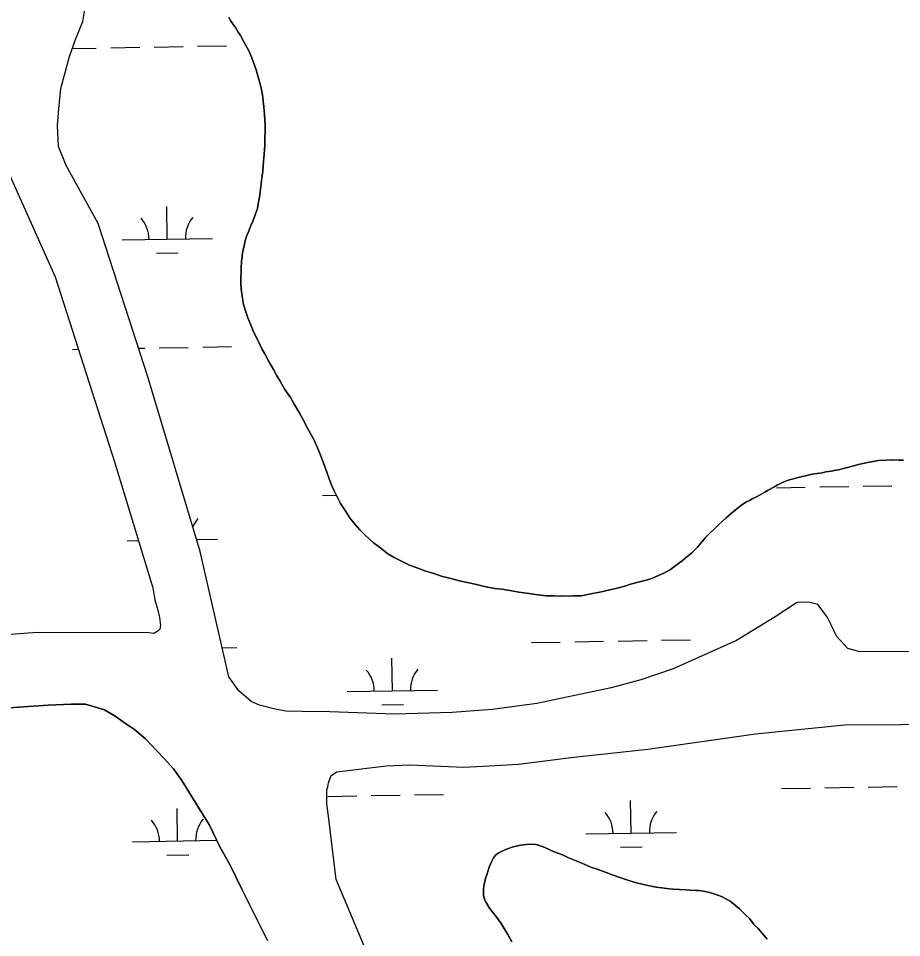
# Model space of a CAD drawing. Extents: x 3887375 to 3925618, y 296674 to 322633.
# Drawn here: x 3919501 to 3920478, y 308875 to 309891 of the extents above; entities that cross this region are included whole.
import ezdxf

# ---------------------------------------------------------------- set-up
doc = ezdxf.new("R2010")
doc.units = 0
doc.layers.add('V-TOPO-SHOR', color=7, linetype='Continuous')
doc.layers.add('V-WETL-SWMP', color=7, linetype='Continuous')

msp = doc.modelspace()

# ---------------------------------------------------------------- linework, layer by layer
at = {"layer": 'V-TOPO-SHOR'}
for points in [[(3920752.5, 309191.6), (3920431.6, 309190.9), (3920418.4, 309194.6), (3920405.8, 309208.2), (3920400.8, 309218.7), (3920395.4, 309229.6), (3920385, 309243.2), (3920376.3, 309245.5), (3920364.1, 309246), (3920361.4, 309245.1), (3920337.7, 309229.7), (3920295, 309203.5), (3920225, 309172.3), (3920189.1, 309160.1), (3920156.4, 309151.1), (3920074.2, 309134.1), (3920024.7, 309127.4), (3919980.7, 309123.8), (3919916.7, 309122.1), (3919845.4, 309124.6), (3919814.6, 309125.1), (3919796.4, 309125.6), (3919783.3, 309127.9), (3919767.4, 309132), (3919758.3, 309136.1), (3919744.7, 309147.9), (3919733.4, 309163.4), (3919701.9, 309301.9), (3919643.8, 309495), (3919588.8, 309664.4), (3919553.5, 309728.5), (3919544.9, 309749.8), (3919544.1, 309773), (3919545.5, 309791.1), (3919547.8, 309813.8), (3919557.4, 309849.2), (3919563.8, 309867.8), (3919572, 309887.7), (3919575.2, 309907.7)], [(3919943.7, 309283.1), (3919933.3, 309287), (3919926.8, 309290.1), (3919916.5, 309295.2), (3919909.5, 309299.5), (3919900.1, 309306.8), (3919893.1, 309311.9), (3919884.2, 309320.1), (3919878.4, 309325.9), (3919873.4, 309331.7), (3919866.9, 309339.7), (3919862.8, 309346), (3919857, 309355.1), (3919854.1, 309360.9), (3919850, 309369.1), (3919847.6, 309374.7), (3919844.5, 309382.2), (3919841.4, 309390.9), (3919839.2, 309396.7), (3919835.7, 309406.6), (3919832.8, 309414.1), (3919828, 309424.9), (3919824.1, 309431.7), (3919820.5, 309438.4), (3919815, 309448.8), (3919811.4, 309455.6), (3919805.4, 309465.5), (3919801.8, 309472), (3919795.5, 309481.2), (3919790.2, 309490.4), (3919786.4, 309496.7), (3919782.8, 309503.2), (3919777.7, 309511.9), (3919773.2, 309520.6), (3919770.1, 309526.1), (3919766.2, 309534.1), (3919763.8, 309538.9), (3919760.5, 309545.9), (3919756.4, 309555.8), (3919754.5, 309560.4), (3919752.1, 309567.9), (3919749.9, 309575.1), (3919748.9, 309579.5), (3919747.8, 309586.7), (3919747.3, 309591.8), (3919746.8, 309598.8), (3919746.8, 309603.6), (3919747.1, 309610.6), (3919747.3, 309615.2), (3919747.6, 309622.4), (3919748.3, 309627.5), (3919748.8, 309632.5), (3919750.3, 309639.3), (3919751.3, 309644.1), (3919753.4, 309651.1), (3919755.1, 309655.4), (3919757.8, 309662.2), (3919760, 309667), (3919762.7, 309674), (3919765.1, 309681.2), (3919766.1, 309686.1), (3919767.5, 309693.8), (3919768.3, 309699.6), (3919769.2, 309708.5), (3919769.7, 309711.9), (3919771, 309722.2), (3919772, 309733.3), (3919772.5, 309740.8), (3919773.2, 309751.4), (3919773.5, 309757.9), (3919773.7, 309767.1), (3919773.7, 309773.6), (3919773.5, 309779.1), (3919773, 309784.7), (3919772.3, 309793.4), (3919771.6, 309799.7), (3919770.7, 309806.9), (3919768.8, 309816.1), (3919765.6, 309827.9), (3919763.7, 309834.2), (3919760.9, 309842.6), (3919758.9, 309847.7), (3919755.6, 309855.2), (3919752, 309861.9), (3919749.8, 309866), (3919746.4, 309872.3), (3919744, 309875.9), (3919740.7, 309881.3), (3919738.5, 309884.2), (3919735.4, 309889), (3919733.5, 309892.1)], [(3919454.6, 309798.1), (3919541.4, 309605.5), (3919607.2, 309401.1), (3919649.6, 309261.6), (3919651.8, 309248.5), (3919654.9, 309237.1), (3919656.7, 309228.9), (3919658.1, 309220.3), (3919657.2, 309216.2), (3919655.4, 309214.4), (3919650.4, 309211.2), (3919644.9, 309212.2), (3919521.4, 309212.4), (3919398, 309203.2)], [(3920479.7, 309402.8), (3920474.6, 309402.8), (3920466.2, 309403.3), (3920460.7, 309403), (3920452, 309402.6), (3920445.9, 309401.6), (3920440.1, 309400.4), (3920431.7, 309398.3), (3920425.9, 309397.1), (3920417.9, 309394.9), (3920413.4, 309393.7), (3920408, 309392.3), (3920404.9, 309391.8), (3920399.8, 309390.9), (3920394, 309389.9), (3920389.9, 309389), (3920384.2, 309388.3), (3920378.8, 309387.3), (3920375.7, 309386.8), (3920371.4, 309385.6), (3920363.4, 309383.7), (3920358.1, 309382.3), (3920355, 309381.6), (3920351.6, 309380.4), (3920347.5, 309378.9), (3920340.2, 309375.1), (3920336.4, 309373.2), (3920330.1, 309369.8), (3920326.5, 309367.6), (3920321.4, 309364.7), (3920316.6, 309362.1), (3920313.2, 309360.7), (3920309.3, 309358.5), (3920305.4, 309356.3), (3920299.6, 309352.5), (3920293.6, 309347.7), (3920289.5, 309344.3), (3920283.7, 309339), (3920279.8, 309335.9), (3920274.5, 309330.6), (3920271.1, 309327.2), (3920265.3, 309321.9), (3920261.2, 309317.8), (3920255.7, 309311.3), (3920251.8, 309306.8), (3920245.5, 309300.3), (3920240.2, 309295.9), (3920234.9, 309291.8), (3920226.9, 309285.6), (3920222.1, 309282), (3920214.8, 309278.1), (3920209.7, 309275.7), (3920202.3, 309272.6), (3920196.5, 309270.7), (3920187.8, 309268.3), (3920177.9, 309265.7), (3920171.4, 309263.8), (3920161.7, 309260.9), (3920155, 309259.5), (3920143.9, 309257.1), (3920135.9, 309255.4), (3920123.3, 309253), (3920114.4, 309252.8), (3920101.4, 309252.6), (3920092.9, 309252.8), (3920084.7, 309253.1), (3920072.7, 309254.3), (3920065.5, 309255.5), (3920054.4, 309257), (3920046.6, 309258.5), (3920035.6, 309260.2), (3920027.6, 309261.2), (3920016.5, 309263.4), (3920005.9, 309265.8), (3919998.9, 309267.3), (3919988.5, 309269.5), (3919979.1, 309272.1), (3919976, 309272.9), (3919969.7, 309274.3), (3919960.1, 309277.5), (3919950.2, 309280.6), (3919943.7, 309283.1)], [(3919853, 309058.3), (3919907.5, 309065), (3919933.8, 309066.3), (3919993.3, 309063.4), (3920021.4, 309065.2), (3920054.1, 309066.9), (3920115, 309074.5), (3920197.1, 309083.4), (3920316.1, 309100.4), (3920414.6, 309110.2), (3920601.2, 309111.6), (3920746.5, 309119.4), (3920922.1, 309124.5), (3921069.7, 309128.3), (3921178.1, 309124), (3921327, 309131.4), (3921564.9, 309143.5), (3921780.1, 309157.6), (3921959, 309160.8), (3922067, 309167), (3922117.9, 309170.9)], [(3919776.4, 308871.8), (3919748.8, 308927.1), (3919734.2, 308956.6), (3919723.6, 308975.5), (3919712.2, 308999.5), (3919697, 309023.9), (3919681.4, 309048.8), (3919672.2, 309061.7), (3919662.1, 309073.3), (3919653.9, 309081.6), (3919641.4, 309094.9), (3919629, 309105.1), (3919620.3, 309111.1), (3919607.9, 309119.9), (3919595.9, 309126.8), (3919574.8, 309133.3), (3919559.1, 309133.3), (3919533.8, 309132), (3919376.7, 309121.3)], [(3919901.1, 308823), (3919852.3, 308939.5), (3919844.2, 309006.5), (3919841.9, 309023), (3919842, 309038.6), (3919842.9, 309041.8), (3919843.8, 309046.4), (3919846.6, 309054.2), (3919853, 309058.3)], [(3920046.5, 308870.4), (3920042.2, 308878.6), (3920039.3, 308883.4), (3920034.8, 308890.6), (3920028.7, 308898.9), (3920025.9, 308902.5), (3920021.8, 308907.6), (3920018.4, 308913.1), (3920016.7, 308916.7), (3920015.3, 308921.6), (3920015.1, 308928.8), (3920015.5, 308932.2), (3920016.8, 308937), (3920017.5, 308940.6), (3920019.2, 308945.7), (3920020.2, 308949.3), (3920021.4, 308952.9), (3920023.6, 308958), (3920026.2, 308963.3), (3920028.4, 308966.2), (3920031.3, 308968.6), (3920036.6, 308971.2), (3920040.7, 308972.9), (3920048.2, 308975.5), (3920056.6, 308977.4), (3920062.9, 308978.1), (3920071.1, 308978.4), (3920075.9, 308977.2), (3920082.9, 308974.7), (3920093.5, 308970.1), (3920102.5, 308966.5), (3920108.5, 308963.6), (3920117.6, 308959.9), (3920123.9, 308957.3), (3920133.8, 308953.1), (3920140.8, 308950.7), (3920150.9, 308947.1), (3920157.4, 308944.7), (3920167.3, 308941.3), (3920173.6, 308939.1), (3920183, 308936.2), (3920192.1, 308933.7), (3920195.5, 308933), (3920206.1, 308930.8), (3920212.4, 308930.1), (3920220.6, 308929.1), (3920225.2, 308928.6), (3920232.2, 308928.3), (3920239.1, 308928.1), (3920244, 308927.6), (3920250.2, 308927.3), (3920254.3, 308927.1), (3920260.1, 308926.1), (3920264.2, 308925.4), (3920270, 308923.4), (3920274.6, 308922), (3920278.5, 308920.5), (3920284.2, 308917.8), (3920288.1, 308915.4), (3920294.1, 308910.8), (3920298.4, 308907), (3920305.2, 308900.4), (3920309.3, 308896.1), (3920314.8, 308889.3), (3920318.9, 308885.2), (3920324.9, 308878.2), (3920329.2, 308873.6)]]:
    msp.add_lwpolyline(points, dxfattribs=at)
at = {"layer": 'V-WETL-SWMP'}
for p, q in [((3919560.5, 309858.1), (3919586.9, 309858.5)), ((3919602.9, 309858.8), (3919634.9, 309859.4)), ((3919650.9, 309859.6), (3919682.9, 309860.2)), ((3919698.9, 309860.5), (3919730.9, 309861)), ((3919665.4, 309647.2), (3919664.8, 309683.2)), ((3919615.4, 309646.4), (3919715.4, 309648.1)), ((3919653.6, 309631.6), (3919677.6, 309632)), ((3919704.6, 309527.8), (3919736.6, 309528.4)), ((3919560.6, 309525.4), (3919567.1, 309525.5)), ((3919633.5, 309526.6), (3919640.6, 309526.7)), ((3919656.6, 309527), (3919688.6, 309527.6)), ((3920339.2, 309372.5), (3920371.2, 309373.1)), ((3920387.2, 309373.3), (3920419.2, 309373.9)), ((3920435.2, 309374.2), (3920467.1, 309374.7)), ((3919837.3, 309363.9), (3919852.5, 309364.2)), ((3919698, 309315.1), (3919721.1, 309315.5)), ((3919621.1, 309313.8), (3919633.7, 309314)), ((3920164.1, 309203), (3920196.1, 309203.5)), ((3920212.1, 309203.8), (3920244.1, 309204.4)), ((3919726.1, 309195.5), (3919742.3, 309195.8)), ((3920068.2, 309201.3), (3920100.2, 309201.9)), ((3920116.1, 309202.2), (3920148.1, 309202.7)), ((3919914.5, 309148), (3919913.8, 309184)), ((3919864.5, 309147.1), (3919964.4, 309148.8)), ((3919902.7, 309132.3), (3919926.7, 309132.7)), ((3920344.9, 309039.9), (3920376.9, 309040.4)), ((3920392.9, 309040.7), (3920424.9, 309041.3)), ((3920440.9, 309041.5), (3920472.9, 309042.1)), ((3919843, 309031.3), (3919875, 309031.8)), ((3919891, 309032.1), (3919923, 309032.7)), ((3919939, 309032.9), (3919971, 309033.5)), ((3920178.6, 308990.6), (3920178, 309026.6)), ((3919676.8, 308982), (3919676.2, 309018)), ((3920128.6, 308989.8), (3920228.6, 308991.5)), ((3919626.8, 308981.1), (3919720.2, 308982.7)), ((3920166.9, 308975), (3920190.9, 308975.4)), ((3919665.1, 308966.4), (3919689.1, 308966.8))]:
    msp.add_line(p, q, dxfattribs=at)
for points in [[(3920752.5, 309191.6), (3920431.6, 309190.9), (3920418.4, 309194.6), (3920405.8, 309208.2), (3920400.8, 309218.7), (3920395.4, 309229.6), (3920385, 309243.2), (3920376.3, 309245.5), (3920364.1, 309246), (3920361.4, 309245.1), (3920337.7, 309229.7), (3920295, 309203.5), (3920225, 309172.3), (3920189.1, 309160.1), (3920156.4, 309151.1), (3920074.2, 309134.1), (3920024.7, 309127.4), (3919980.7, 309123.8), (3919916.7, 309122.1), (3919845.4, 309124.6), (3919814.6, 309125.1), (3919796.4, 309125.6), (3919783.3, 309127.9), (3919767.4, 309132), (3919758.3, 309136.1), (3919744.7, 309147.9), (3919733.4, 309163.4), (3919701.9, 309301.9), (3919643.8, 309495), (3919588.8, 309664.4), (3919553.5, 309728.5), (3919544.9, 309749.8), (3919544.1, 309773), (3919545.5, 309791.1), (3919547.8, 309813.8), (3919557.4, 309849.2), (3919563.8, 309867.8), (3919572, 309887.7), (3919575.2, 309907.7)], [(3919733.5, 309892.1), (3919735.4, 309889), (3919738.5, 309884.2), (3919740.7, 309881.3), (3919744, 309875.9), (3919746.4, 309872.3), (3919749.8, 309866), (3919752, 309861.9), (3919755.6, 309855.2), (3919758.9, 309847.7), (3919760.9, 309842.6), (3919763.7, 309834.2), (3919765.6, 309827.9), (3919768.8, 309816.1), (3919770.7, 309806.9), (3919771.6, 309799.7), (3919772.3, 309793.4), (3919773, 309784.7), (3919773.5, 309779.1), (3919773.7, 309773.6)], [(3919454.6, 309798.1), (3919541.4, 309605.5), (3919607.2, 309401.1), (3919649.6, 309261.6), (3919651.8, 309248.5), (3919654.9, 309237.1), (3919656.7, 309228.9), (3919658.1, 309220.3), (3919657.2, 309216.2), (3919655.4, 309214.4), (3919650.4, 309211.2), (3919644.9, 309212.2), (3919521.4, 309212.4), (3919398, 309203.2)], [(3919773.7, 309773.6), (3919773.7, 309767.1), (3919773.5, 309757.9), (3919773.2, 309751.4), (3919772.5, 309740.8), (3919772, 309733.3), (3919771, 309722.2), (3919769.7, 309711.9), (3919769.2, 309708.5), (3919768.3, 309699.6), (3919767.5, 309693.8), (3919766.1, 309686.1), (3919765.1, 309681.2), (3919762.7, 309674), (3919760, 309667), (3919757.8, 309662.2), (3919755.1, 309655.4), (3919753.4, 309651.1), (3919751.3, 309644.1), (3919750.3, 309639.3), (3919748.8, 309632.5), (3919748.3, 309627.5), (3919747.6, 309622.4), (3919747.3, 309615.2), (3919747.1, 309610.6), (3919746.8, 309603.6), (3919746.8, 309598.8), (3919747.3, 309591.8), (3919747.8, 309586.7), (3919748.9, 309579.5), (3919749.9, 309575.1), (3919752.1, 309567.9), (3919754.5, 309560.4), (3919756.4, 309555.8), (3919760.5, 309545.9), (3919763.8, 309538.9), (3919766.2, 309534.1), (3919770.1, 309526.1), (3919773.2, 309520.6), (3919777.7, 309511.9), (3919782.8, 309503.2), (3919786.4, 309496.7), (3919790.2, 309490.4), (3919795.5, 309481.2), (3919801.8, 309472), (3919805.4, 309465.5), (3919811.4, 309455.6), (3919815, 309448.8), (3919820.5, 309438.4), (3919824.1, 309431.7), (3919828, 309424.9), (3919832.8, 309414.1), (3919835.7, 309406.6), (3919839.3, 309396.7), (3919841.4, 309390.9), (3919844.5, 309382.2), (3919847.6, 309374.7), (3919850, 309369.1), (3919854.1, 309360.9), (3919857, 309355.1), (3919862.8, 309346), (3919866.9, 309339.7), (3919873.4, 309331.7), (3919878.4, 309325.9), (3919884.2, 309320.1), (3919893.1, 309311.9), (3919900.1, 309306.8), (3919909.5, 309299.5), (3919916.5, 309295.2), (3919926.8, 309290.1), (3919933.3, 309287), (3919943.7, 309283.1), (3919950.2, 309280.6), (3919960.1, 309277.5), (3919969.7, 309274.3), (3919976, 309272.9), (3919979.1, 309272.1), (3919988.5, 309269.5), (3919998.9, 309267.3), (3920005.9, 309265.8), (3920016.5, 309263.4), (3920027.6, 309261.2), (3920035.6, 309260.2), (3920046.6, 309258.5), (3920054.4, 309257), (3920065.5, 309255.5), (3920072.7, 309254.3), (3920084.7, 309253.1), (3920092.9, 309252.8), (3920101.4, 309252.6), (3920114.4, 309252.8), (3920123.3, 309253), (3920135.9, 309255.4), (3920143.9, 309257.1), (3920155, 309259.5), (3920161.7, 309260.9), (3920171.4, 309263.8), (3920177.9, 309265.7), (3920187.8, 309268.3), (3920196.5, 309270.7), (3920202.3, 309272.6)], [(3920202.3, 309272.6), (3920209.7, 309275.7), (3920214.8, 309278.1), (3920222.1, 309282), (3920226.9, 309285.6), (3920234.9, 309291.8), (3920240.2, 309295.9), (3920245.5, 309300.3), (3920251.8, 309306.8), (3920255.7, 309311.3), (3920261.2, 309317.8), (3920265.3, 309321.9), (3920271.1, 309327.2), (3920274.5, 309330.6), (3920279.8, 309335.9), (3920283.7, 309339), (3920289.5, 309344.3), (3920293.6, 309347.7), (3920299.6, 309352.5), (3920305.4, 309356.3), (3920309.3, 309358.5), (3920313.2, 309360.7), (3920316.6, 309362.1), (3920321.4, 309364.7), (3920326.5, 309367.6), (3920330.1, 309369.8), (3920336.4, 309373.2), (3920340.2, 309375.1), (3920347.5, 309378.9), (3920351.6, 309380.4), (3920355, 309381.6), (3920358.1, 309382.3), (3920363.4, 309383.7), (3920371.4, 309385.6), (3920375.7, 309386.8), (3920378.8, 309387.3), (3920384.2, 309388.3), (3920389.9, 309389), (3920394, 309389.9), (3920399.8, 309390.9), (3920404.9, 309391.8), (3920408, 309392.3), (3920413.4, 309393.7), (3920417.9, 309394.9), (3920425.9, 309397.1), (3920431.7, 309398.3), (3920440.1, 309400.4), (3920445.9, 309401.6), (3920452, 309402.6), (3920460.7, 309403), (3920466.2, 309403.3), (3920474.6, 309402.8), (3920479.7, 309402.8)], [(3919376.7, 309121.3), (3919533.8, 309132), (3919559.1, 309133.3), (3919574.8, 309133.3), (3919595.9, 309126.8), (3919607.9, 309119.9), (3919620.3, 309111.1), (3919629, 309105.1), (3919641.4, 309094.9), (3919653.9, 309081.6), (3919662.1, 309073.3), (3919672.2, 309061.7), (3919681.4, 309048.8), (3919697, 309023.9), (3919712.2, 308999.5), (3919723.6, 308975.5), (3919734.2, 308956.6), (3919748.8, 308927.1), (3919776.4, 308871.8)], [(3919901.1, 308823), (3919852.3, 308939.5), (3919844.2, 309006.5), (3919841.9, 309023), (3919842, 309038.6), (3919842.9, 309041.8), (3919843.8, 309046.4), (3919846.6, 309054.2), (3919853, 309058.3), (3919907.5, 309065), (3919933.8, 309066.3), (3919993.3, 309063.4), (3920021.4, 309065.2), (3920054.1, 309066.9), (3920115, 309074.5), (3920197.1, 309083.4), (3920316.1, 309100.4), (3920414.6, 309110.2), (3920601.2, 309111.6)], [(3920329.2, 308873.6), (3920324.9, 308878.2), (3920318.9, 308885.2), (3920314.8, 308889.3), (3920309.3, 308896.1), (3920305.2, 308900.4), (3920298.4, 308907), (3920294.1, 308910.8), (3920288.1, 308915.4), (3920284.2, 308917.8), (3920278.5, 308920.5), (3920274.6, 308922), (3920270, 308923.4), (3920264.2, 308925.4), (3920260.1, 308926.1), (3920254.3, 308927.1), (3920250.2, 308927.3), (3920244, 308927.6), (3920239.1, 308928.1), (3920232.2, 308928.3), (3920225.2, 308928.6), (3920220.6, 308929.1), (3920212.4, 308930.1), (3920206.1, 308930.8), (3920195.5, 308933), (3920192.1, 308933.7), (3920183, 308936.2), (3920173.6, 308939.1), (3920167.3, 308941.3), (3920157.4, 308944.7), (3920150.9, 308947.1), (3920140.8, 308950.7), (3920133.8, 308953.1), (3920123.9, 308957.3), (3920117.6, 308959.9), (3920108.5, 308963.6), (3920102.5, 308966.5), (3920093.5, 308970.1), (3920082.9, 308974.7), (3920075.9, 308977.2), (3920071.1, 308978.4), (3920062.9, 308978.1), (3920056.6, 308977.4), (3920048.2, 308975.5), (3920040.7, 308972.9), (3920036.6, 308971.2), (3920031.3, 308968.6), (3920028.4, 308966.2), (3920026.2, 308963.3), (3920023.6, 308958), (3920021.4, 308952.9), (3920020.2, 308949.3), (3920019.2, 308945.7), (3920017.5, 308940.6), (3920016.8, 308937), (3920015.5, 308932.2), (3920015.1, 308928.8), (3920015.3, 308921.6), (3920016.7, 308916.7), (3920018.4, 308913.1), (3920021.8, 308907.6), (3920025.9, 308902.5), (3920028.7, 308898.9), (3920034.8, 308890.6), (3920039.3, 308883.4), (3920042.2, 308878.6), (3920046.5, 308870.4)]]:
    msp.add_lwpolyline(points, dxfattribs=at)
for centre, start, end in [((3919720.6, 309648.7), 140.2115, 181.7552), ((3919610.1, 309646.8), 0.2115, 41.7552), ((3919726.3, 309316), 140.2115, 157.8357), ((3919859.2, 309147.5), 0.2115, 41.7552), ((3919969.7, 309149.4), 140.2115, 181.7552), ((3920123.4, 308990.1), 0.2115, 41.7552), ((3920233.9, 308992), 140.2115, 181.7552), ((3919621.6, 308981.5), 0.2115, 41.7552), ((3919732, 308983.4), 140.2115, 181.7552)]:
    msp.add_arc(centre, 35.2, start, end, dxfattribs=at)

doc.saveas('drawing.dxf')
